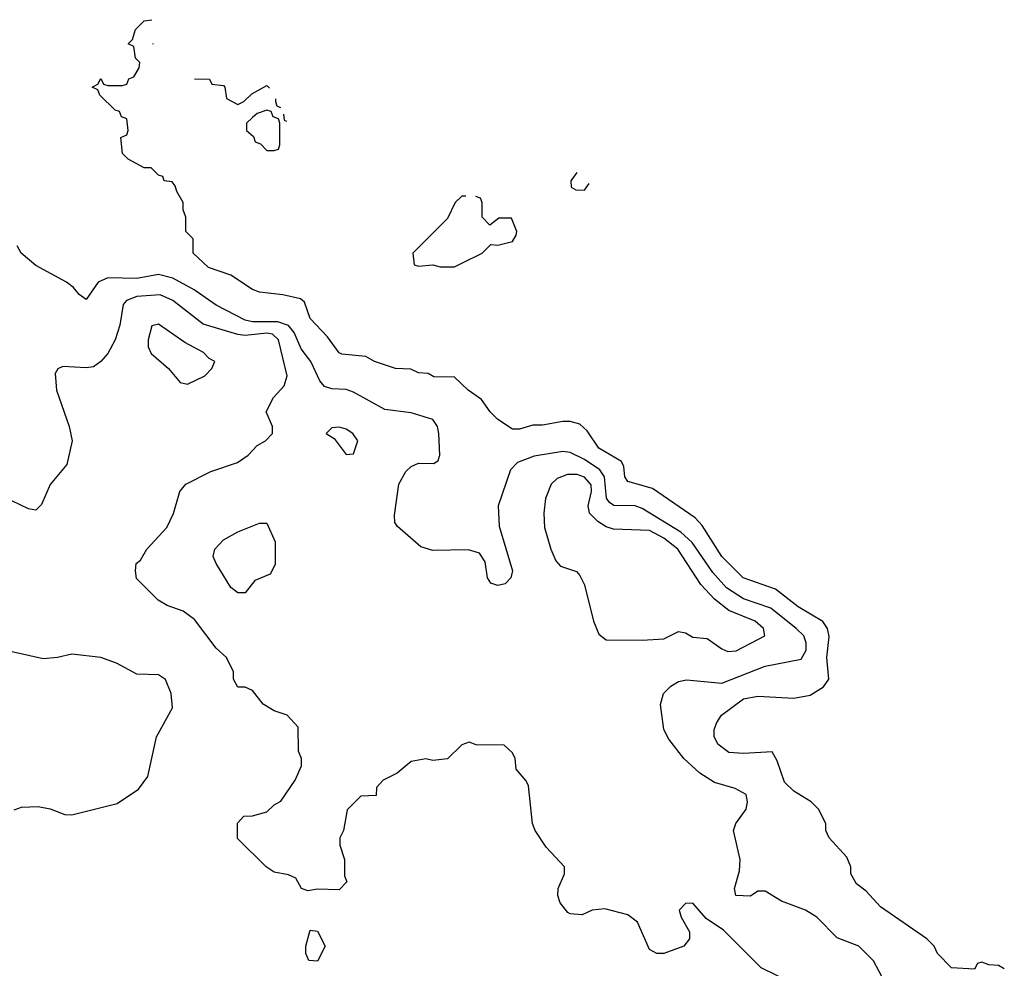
# Model space of a CAD drawing. Header units: inches. Extents: x 1793402 to 1900366, y 320852 to 470679.
# Tile 604 of 604: x 1875805 to 1878533, y 453529 to 456157. Entities that reach past the tile are written whole.
import ezdxf

# ---------------------------------------------------------------- set-up
doc = ezdxf.new("R2010")
doc.units = ezdxf.units.IN
doc.header["$MEASUREMENT"] = 0
doc.layers.add('B8475', color=7, linetype='Continuous')

msp = doc.modelspace()

# ---------------------------------------------------------------- linework, layer by layer
at = {"layer": 'B8475', "color": 4}
for points, elevation in [([(1878532.7, 453527.3), (1878516.4, 453536.4), (1878490, 453538), (1878470, 453546), (1878458, 453542), (1878450, 453526), (1878386, 453530), (1878348, 453570), (1878338, 453590), (1878318, 453610), (1878190, 453699), (1878150, 453742), (1878123.1, 453763.1), (1878108, 453790), (1878108, 453810), (1878096.4, 453836.4), (1878048, 453890), (1878038, 453910), (1878038, 453930), (1878018, 453970), (1877998, 453990), (1877950, 454019), (1877923.9, 454043.9), (1877903.2, 454103.2), (1877890, 454128), (1877810, 454123.7), (1877770, 454126.6), (1877739.3, 454150), (1877729.4, 454170.6), (1877729.3, 454190), (1877736, 454210), (1877749.2, 454230), (1877810, 454274.9), (1877850, 454282.8), (1877950, 454277.3), (1877994.5, 454285.5), (1878031.8, 454308.2), (1878046.6, 454330), (1878041.3, 454390), (1878047.9, 454447.9), (1878042.9, 454470), (1878029.7, 454489.7), (1877962, 454530), (1877898.7, 454578.7), (1877809.5, 454610), (1877750, 454669.6), (1877695.6, 454755.6), (1877676.4, 454776.4), (1877558, 454858), (1877490, 454877.2), (1877482, 454890), (1877478.9, 454918.9), (1877472.5, 454932.5), (1877409.5, 454970), (1877377.6, 455017.6), (1877356.6, 455036.6), (1877330, 455043.7), (1877310, 455043.7), (1877253.6, 455033.6), (1877226.4, 455033.6), (1877190, 455022), (1877170, 455022), (1877130, 455048.7), (1877108.7, 455070), (1877084.7, 455104.7), (1877048, 455130), (1877010, 455166), (1876952.7, 455167.3), (1876936.4, 455176.4), (1876910, 455178), (1876888.4, 455188.4), (1876846, 455190), (1876788, 455210), (1876764, 455224), (1876698, 455230), (1876690, 455234), (1876658, 455278), (1876610, 455329), (1876594, 455374), (1876583.1, 455383.1), (1876534.6, 455394.6), (1876470, 455402), (1876450, 455409), (1876390, 455449), (1876328.7, 455470), (1876286, 455510), (1876286, 455550), (1876266, 455570), (1876266, 455610), (1876258, 455630), (1876258, 455650), (1876240.4, 455680.4), (1876236.4, 455696.4), (1876227.3, 455707.3), (1876206, 455710), (1876202, 455722), (1876190, 455726), (1876170, 455746), (1876150, 455746), (1876106, 455770), (1876090, 455786), (1876086, 455830), (1876102, 455838), (1876106, 455850), (1876102, 455882), (1876087.3, 455887.3), (1876082, 455902), (1876070, 455906), (1876027.3, 455947.3), (1876022, 455962), (1876006, 455970), (1876022, 455978), (1876030, 455994), (1876038, 455978), (1876050, 455974), (1876090, 455974), (1876102, 455978), (1876107.3, 455992.7), (1876122, 455998), (1876136.4, 456023.6), (1876138, 456038), (1876126, 456050), (1876122, 456082), (1876106, 456090), (1876118, 456102), (1876126, 456130), (1876150, 456154), (1876171.8, 456156.7)], 244), ([(1876174.5, 456090.5), (1876174, 456090), (1876174.5, 456088.6)], 244), ([(1876289.3, 455993.2), (1876331.6, 455991.6), (1876338, 455978), (1876370, 455974), (1876374, 455970), (1876378, 455938), (1876410, 455922), (1876426, 455930), (1876448.4, 455951.6), (1876490, 455974), (1876497.3, 455966.7)], 244), ([(1876514, 455937.5), (1876514, 455930), (1876518, 455918), (1876527.6, 455913.2)], 244), ([(1876535.9, 455895), (1876538, 455878), (1876544.7, 455875.8)], 244), ([(1877348.6, 455733.4), (1877332, 455710), (1877332.7, 455692.7), (1877345.4, 455685.4), (1877370, 455684.7), (1877383.1, 455703.1)], 244), ([(1877030, 455668), (1877012, 455650), (1876990, 455606), (1876894, 455510), (1876898, 455478), (1876910, 455474), (1876950, 455478), (1876970, 455472), (1877010, 455472), (1877030, 455482), (1877086, 455510), (1877110, 455534), (1877130, 455532), (1877170, 455542), (1877180.4, 455559.6), (1877182, 455570), (1877167.3, 455607.3), (1877132.7, 455607.3), (1877107.3, 455587.3), (1877086, 455610), (1877086, 455650), (1877082, 455662), (1877068.7, 455666.8)], 244), ([(1877041.6, 455667.8), (1877030, 455668)], 244), ([(1878202, 453490), (1878170, 453549.2), (1878129.6, 453589.6), (1878070, 453612.7), (1878013.2, 453670), (1877982, 453690), (1877915.1, 453715.1), (1877870, 453742), (1877850, 453742), (1877830, 453728.7), (1877788.7, 453730), (1877785.2, 453750), (1877799, 453799), (1877801.2, 453830), (1877782.7, 453910), (1877789, 453930), (1877817.2, 453970), (1877821.2, 453990), (1877817.2, 454010), (1877787.2, 454027.2), (1877730, 454043.7), (1877689.6, 454069.6), (1877645.2, 454110), (1877603.3, 454163.3), (1877589.3, 454190), (1877580.2, 454259.8), (1877588.7, 454290), (1877608.7, 454310), (1877630, 454322.8), (1877652.3, 454327.7), (1877750, 454318.4), (1877870, 454365.3), (1877970, 454384.9), (1877983.6, 454410), (1877984.2, 454430), (1877977.6, 454450), (1877956.2, 454470), (1877886, 454526), (1877810, 454552.4), (1877762.8, 454582.8), (1877724.9, 454624.9), (1877668.2, 454708.2), (1877636.5, 454736.5), (1877530, 454802.9), (1877510, 454809.6), (1877451.1, 454811.1), (1877439.4, 454819.4), (1877431, 454831), (1877425.3, 454890), (1877412.6, 454910), (1877370, 454938.5), (1877330, 454958), (1877310, 454960.5), (1877230, 454947.6), (1877184.7, 454930), (1877164.7, 454910), (1877130.7, 454810), (1877133.7, 454753.7), (1877170.7, 454630), (1877166, 454610), (1877150, 454594), (1877130, 454589), (1877110, 454595.3), (1877101.2, 454610), (1877094.6, 454654.6), (1877079, 454679), (1877048.4, 454688.4), (1876950, 454686), (1876916.6, 454696.6), (1876852.3, 454752.3), (1876844.1, 454764.1), (1876843.7, 454783.7), (1876855.6, 454870), (1876874.9, 454905.1), (1876890, 454919.1), (1876910, 454927.7), (1876952.9, 454927.1), (1876964.7, 454935.3), (1876969.3, 454950.7), (1876966.6, 455010), (1876962.7, 455030), (1876949.5, 455049.5), (1876890, 455067.3), (1876817.2, 455077.2), (1876730, 455124.5), (1876710, 455131.8), (1876670, 455134.5), (1876650, 455140.9), (1876636.6, 455156.6), (1876611.6, 455210), (1876584.8, 455244.8), (1876565.7, 455290), (1876549.8, 455309.8), (1876520, 455320), (1876450, 455319.8), (1876430, 455324.7), (1876350, 455366), (1876288.7, 455408.7), (1876230, 455441.1), (1876190, 455451.1), (1876130, 455439.7), (1876050, 455441.3), (1876022.8, 455430), (1875990, 455382), (1875970, 455395.3), (1875954.8, 455414.8), (1875935.3, 455430), (1875850, 455476), (1875809.7, 455509.7), (1875798.4, 455530)], 248), ([(1877950, 453486), (1877859, 453530), (1877754.5, 453634.5), (1877706.8, 453666.8), (1877670, 453708.7), (1877650, 453708), (1877632, 453690), (1877638, 453670), (1877661, 453630), (1877661, 453610), (1877644.7, 453590), (1877590, 453569.4), (1877570, 453569.4), (1877550, 453581.2), (1877516.2, 453656.2), (1877490, 453677.2), (1877426.4, 453693.6), (1877390.7, 453689.3), (1877363.5, 453676.5), (1877330, 453679.3), (1877323.6, 453683.6), (1877302.7, 453710), (1877296, 453730), (1877297.2, 453750), (1877314, 453790), (1877314, 453810), (1877263.9, 453863.9), (1877233.2, 453910), (1877226, 453930), (1877214.6, 454034.6), (1877208.4, 454048.4), (1877180.4, 454080.4), (1877178, 454110), (1877170, 454126), (1877147.3, 454147.3), (1877070, 454148), (1877050, 454155.3), (1877030, 454148), (1876990, 454109.2), (1876950, 454104), (1876930, 454109), (1876890, 454102), (1876850.6, 454069.4), (1876812, 454050), (1876794, 454030), (1876792.7, 454007.3), (1876750, 454006), (1876712.7, 453967.3), (1876702, 453910), (1876692, 453890), (1876692, 453870), (1876704.7, 453830), (1876704.7, 453784.7), (1876711.3, 453768.7), (1876690, 453746), (1876630, 453748), (1876603.1, 453743.1), (1876586, 453750), (1876570, 453778), (1876550, 453788), (1876510, 453795.3), (1876488, 453810), (1876408.4, 453888.4), (1876408.9, 453931.1), (1876426, 453950), (1876450, 453951.3), (1876490, 453962), (1876510, 453982), (1876528.4, 453991.6), (1876568, 454050), (1876586, 454090), (1876586, 454110), (1876578, 454130), (1876576.4, 454196.4), (1876546, 454230), (1876510, 454242), (1876480.2, 454260.2), (1876450, 454298), (1876430, 454308), (1876410, 454308), (1876398, 454330), (1876398, 454350), (1876378, 454390), (1876350, 454415.3), (1876290, 454495.3), (1876258, 454518), (1876213.6, 454533.6), (1876188.9, 454548.9), (1876128.9, 454608.9), (1876126, 454630), (1876128, 454650), (1876140.4, 454659.6), (1876158, 454690), (1876213.2, 454750), (1876231.7, 454788.3), (1876249.3, 454850), (1876266, 454870), (1876335.2, 454904.8), (1876408.7, 454930), (1876438, 454950), (1876463.1, 454976.9), (1876486, 454990), (1876506, 455010), (1876506, 455030), (1876488, 455070), (1876508.7, 455110), (1876538, 455142), (1876546.6, 455170), (1876522.6, 455270), (1876505.6, 455285.6), (1876490, 455288.7), (1876430, 455281.8), (1876410, 455284.2), (1876313.5, 455313.5), (1876230, 455378.7), (1876194.3, 455394.3), (1876130.3, 455389.7), (1876100.9, 455379.1), (1876092.3, 455367.7), (1876083.1, 455310), (1876070.3, 455270), (1876050, 455232.3), (1876030, 455209.4), (1876010, 455195.1), (1875990, 455192.3), (1875924.5, 455195.5), (1875910.8, 455189.2), (1875903.5, 455176.5), (1875907.3, 455130), (1875942.8, 455030), (1875950.8, 454990), (1875935.9, 454924.1), (1875890, 454868.7), (1875866, 454814), (1875850, 454798), (1875830, 454802), (1875784.1, 454824.1)], 252), ([(1875790, 453967.7), (1875810, 453974.8), (1875856.8, 453976.8), (1875890, 453970.8), (1875930, 453954.8), (1875950, 453954), (1876075.1, 453984.9), (1876134.6, 454025.4), (1876160.2, 454059.8), (1876184, 454170), (1876228.7, 454250), (1876225.2, 454290), (1876209.1, 454329.1), (1876190, 454342), (1876130, 454344), (1876073.8, 454373.8), (1876030, 454389.4), (1875950, 454399.3), (1875910, 454389.3), (1875870, 454385.6), (1875750, 454412.7)], 256)]:
    msp.add_lwpolyline(points, dxfattribs=dict(at, elevation=elevation))
for points, elevation in [([(1876490, 455906), (1876463.6, 455896.4), (1876450, 455886), (1876434, 455870), (1876434, 455850), (1876452.7, 455832.7), (1876458, 455818), (1876472.7, 455812.7), (1876490, 455794), (1876510, 455794), (1876522, 455798), (1876526, 455810), (1876526, 455870), (1876522, 455882), (1876507.3, 455887.3), (1876502, 455902)], 244), ([(1876190, 455313.2), (1876171.3, 455308.7), (1876161, 455270), (1876161, 455250), (1876170, 455232), (1876218, 455190), (1876250, 455151.3), (1876270, 455146.8), (1876318, 455170), (1876338, 455190), (1876346, 455210), (1876330, 455218), (1876314.8, 455234.8), (1876262.4, 455262.4)], 256), ([(1876690, 455028), (1876670, 455026), (1876654, 455010), (1876676.9, 454996.9), (1876710, 454952), (1876730, 454954), (1876742, 454990), (1876728, 455010), (1876710, 455022)], 252), ([(1877350, 454896.9), (1877323.1, 454896.9), (1877294, 454886), (1877277.3, 454870), (1877262, 454830), (1877257.3, 454790), (1877259.1, 454750), (1877276.3, 454690), (1877290, 454658), (1877303, 454643), (1877347.9, 454627.9), (1877356.7, 454616.7), (1877370, 454591), (1877394.4, 454490), (1877410, 454454.8), (1877430, 454438.8), (1877530, 454437.3), (1877590, 454441), (1877630, 454462), (1877650, 454458), (1877670, 454446), (1877710, 454442), (1877750, 454413.4), (1877766.7, 454406.7), (1877790, 454408.2), (1877869, 454450), (1877866, 454470), (1877842.7, 454490), (1877770, 454519.7), (1877730, 454551.2), (1877692.3, 454592.3), (1877628.2, 454690), (1877590, 454720.4), (1877550, 454741.5), (1877450, 454745.1), (1877430, 454751.5), (1877406.8, 454766.8), (1877383.5, 454790), (1877379.7, 454810), (1877389.7, 454850), (1877388.3, 454868.3), (1877370, 454889.6)], 252), ([(1876410, 454569.3), (1876390, 454584), (1876349.2, 454650), (1876341.2, 454670), (1876346, 454690), (1876370, 454716), (1876410, 454738), (1876470, 454762), (1876490, 454762), (1876513.4, 454710), (1876513, 454647), (1876499.1, 454620.9), (1876456.9, 454603.1), (1876430, 454569.3)], 248), ([(1876630, 453548.7), (1876606, 453550), (1876598, 453570), (1876598, 453590), (1876610, 453634), (1876630, 453632), (1876651.3, 453590)], 252)]:
    msp.add_lwpolyline(points, close=True, dxfattribs=dict(at, elevation=elevation))

doc.saveas('drawing.dxf')
